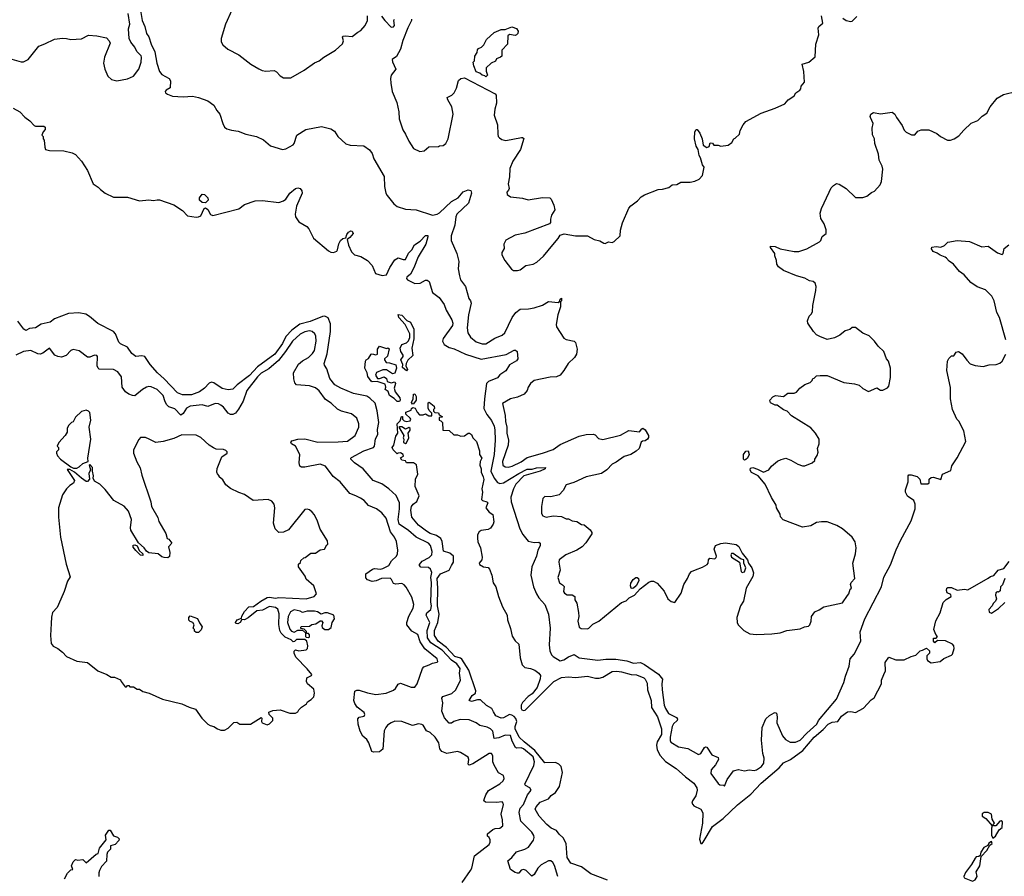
# Model space of a CAD drawing. Extents: x 2087054 to 2277909, y 548907 to 753496.
# Tile 277 of 444: x 2189112 to 2197443, y 650197 to 657443. Entities that reach past the tile are written whole.
import ezdxf

# ---------------------------------------------------------------- set-up
doc = ezdxf.new("R2010")
doc.units = 0

msp = doc.modelspace()

# ---------------------------------------------------------------- linework, layer by layer
at = {"layer": '0CON20XD'}
for points in [[(2190120, 657605), (2190146.8, 657435), (2190169.2, 657385), (2190185.4, 657325.4), (2190205, 657298), (2190223.4, 657235), (2190255, 657170.8), (2190273.2, 657075), (2190294.7, 657004.7), (2190315, 656979.4), (2190376.7, 656945), (2190386.7, 656925), (2190383.6, 656866.4), (2190352.3, 656847.7), (2190343.3, 656835), (2190346.7, 656825), (2190362.3, 656812.3), (2190405, 656796.7), (2190495, 656790.8), (2190575, 656797.5), (2190625, 656786), (2190705, 656756.2), (2190755, 656718.8), (2190779.2, 656675), (2190804.4, 656644.4), (2190829.2, 656565), (2190844.4, 656534.4), (2190865, 656520), (2190905, 656507.5), (2190961.2, 656501.2), (2191025, 656474.2), (2191115.5, 656455.5), (2191175, 656425.6), (2191235, 656375.7), (2191335, 656346), (2191365, 656352), (2191425, 656383.8), (2191434.3, 656395.7), (2191456.2, 656465), (2191532.5, 656515), (2191665, 656538.8), (2191745, 656520.8), (2191775, 656500.8), (2191804.7, 656454.7), (2191872, 656392), (2191907.4, 656382.6), (2192024.7, 656374.7), (2192071.9, 656341.9), (2192095, 656312), (2192108.6, 656265), (2192196.9, 656116.9), (2192199.4, 656030.6), (2192210.6, 655975), (2192220.6, 655955), (2192277.1, 655885), (2192305, 655861.9), (2192375, 655841.2), (2192465, 655833.6), (2192605, 655790.5), (2192645, 655799.1), (2192665, 655810), (2192764.6, 655905), (2192822.7, 655937.3), (2192865, 655987.1), (2192905, 656002.5), (2192929.4, 655999.4), (2192935.3, 655975), (2192908.5, 655891.5), (2192811.8, 655798.2), (2192803.3, 655775), (2192794.8, 655705.2), (2192763.3, 655615), (2192763.8, 655573.8), (2192811.4, 655465), (2192826.6, 655396.6), (2192821.9, 655335), (2192831.9, 655275), (2192841.8, 655241.8), (2192883.3, 655185), (2192910.8, 655085), (2192925.5, 655065.5), (2192931.4, 655045), (2192908.1, 654945), (2192898.9, 654835), (2192903.1, 654795), (2192925, 654758.6), (2192975, 654717.8), (2193025, 654700.4), (2193055, 654702.1), (2193131.7, 654748.3), (2193195, 654773.3), (2193217.3, 654795), (2193279.4, 654925), (2193310, 654965), (2193345, 654994), (2193415.8, 654995.8), (2193464.2, 655004.2), (2193535, 655027.5), (2193585, 655057.8), (2193668, 655052), (2193680, 655060), (2193685, 655080), (2193695, 655087.5), (2193696, 655065), (2193687.5, 655055), (2193688.5, 655015), (2193663.9, 654945), (2193650.4, 654865), (2193655, 654844), (2193715, 654750), (2193735, 654738.1), (2193802.3, 654722.3), (2193815, 654713.3), (2193830, 654655), (2193824.2, 654615), (2193806.2, 654585), (2193751.2, 654535), (2193716.2, 654475), (2193684.3, 654435.7), (2193655, 654420.8), (2193601.1, 654418.9), (2193465, 654390.8), (2193432.5, 654365), (2193414.2, 654335), (2193406, 654305), (2193380, 654275), (2193325, 654248.6), (2193264.6, 654235.4), (2193197.5, 654195), (2193219.6, 654095), (2193221.3, 654045), (2193233.8, 653995), (2193234.7, 653945), (2193247.5, 653885), (2193243.6, 653845), (2193197.9, 653705), (2193201.1, 653675), (2193219.6, 653659.6), (2193245, 653657.9), (2193278, 653665), (2193355, 653702.8), (2193405, 653740), (2193535, 653775.4), (2193625, 653807.5), (2193685, 653850.6), (2193845, 653920), (2193905.4, 653934.6), (2193965, 653937.1), (2193980, 653930), (2194008.9, 653898.9), (2194047, 653893), (2194195, 653928.8), (2194265, 653968.8), (2194355, 653956.2), (2194375, 653982.5), (2194385, 653986.7), (2194405, 653973.3), (2194431.2, 653925), (2194432, 653908), (2194423.8, 653895), (2194405, 653881.2), (2194382, 653878), (2194370.5, 653869.5), (2194353.6, 653816.4), (2194327.3, 653792.7), (2194283.9, 653766.1), (2194225, 653746.7), (2194159.4, 653700.6), (2194125, 653683.3), (2194078.8, 653635), (2194033.3, 653605), (2193905, 653576.9), (2193801.7, 653528.3), (2193735, 653506.9), (2193710.3, 653459.7), (2193675, 653423.3), (2193605, 653407.5), (2193555, 653410), (2193538.3, 653391.7), (2193527.5, 653325), (2193527.5, 653265), (2193537, 653247), (2193565, 653233.8), (2193625, 653246.2), (2193695, 653241.2), (2193735, 653220), (2193755, 653220), (2193785, 653203.8), (2193825, 653197.5), (2193865, 653173.8), (2193888.8, 653168.8), (2193938.3, 653128.3), (2193954, 653105), (2193954, 653095), (2193902.6, 653017.4), (2193870, 652985), (2193825, 652954.2), (2193732.6, 652917.4), (2193676.2, 652875), (2193673.8, 652855), (2193684.4, 652785), (2193666.2, 652725), (2193679.3, 652679.3), (2193705, 652663.3), (2193718.3, 652648.3), (2193713.3, 652605), (2193720.5, 652590.5), (2193745, 652576.7), (2193785, 652577.5), (2193810, 652565), (2193810, 652535), (2193827, 652507), (2193839.5, 652429.5), (2193842, 652395), (2193833.3, 652355), (2193846.2, 652305), (2193863.2, 652293.2), (2193915, 652290.5), (2193926.9, 652295), (2193961.5, 652328.5), (2194011.1, 652355), (2194205, 652513.8), (2194242.7, 652527.3), (2194268.9, 652551.1), (2194315, 652575.6), (2194361.5, 652628.5), (2194435, 652684.4), (2194455, 652692), (2194475, 652693.3), (2194505.9, 652675.9), (2194565, 652607.5), (2194596.7, 652545), (2194625, 652520), (2194655, 652513.3), (2194707.6, 652592.4), (2194730, 652665), (2194761.9, 652715), (2194778.8, 652755), (2194795, 652773.8), (2194830.6, 652789.4), (2194889.5, 652810.5), (2194927.5, 652835), (2194936.7, 652845), (2194941.2, 652875), (2194951.7, 652888.3), (2194993.6, 652883.6), (2195005, 652892.5), (2195007.5, 652905), (2194987.5, 652965), (2195000, 652995), (2195045, 653012.5), (2195085, 653016.7), (2195175, 653002.5), (2195196.4, 652986.4), (2195225, 652930), (2195270, 652875), (2195277.5, 652845), (2195306.1, 652806.1), (2195320, 652765), (2195315.9, 652734.1), (2195260, 652635), (2195237.5, 652525), (2195210, 652485), (2195180, 652385), (2195182.5, 652345), (2195190, 652325), (2195240, 652275), (2195288.3, 652248.3), (2195345, 652242.5), (2195475, 652246.7), (2195545, 652257.5), (2195603.6, 652276.4), (2195715, 652290), (2195753, 652307), (2195787, 652313), (2195797, 652323), (2195807.5, 652355), (2195812.5, 652395), (2195840, 652435), (2195875, 652450), (2195915, 652477.5), (2196075, 652510), (2196117.5, 652572.5), (2196127.5, 652585), (2196140, 652625), (2196150, 652635), (2196142.5, 652665), (2196148.3, 652681.7), (2196177.5, 652715), (2196161.2, 652845), (2196184, 652925), (2196190, 652975), (2196180, 653025), (2196155.8, 653065.8), (2196075, 653136.7), (2196025, 653163.3), (2195944, 653194), (2195895, 653196.2), (2195855, 653190), (2195805, 653162.5), (2195735, 653151.2), (2195571.7, 653211.7), (2195548.3, 653238.3), (2195545, 653260), (2195516.7, 653315), (2195512.5, 653335), (2195471.7, 653401.7), (2195420, 653515), (2195360, 653585), (2195304, 653614), (2195292, 653632), (2195295, 653650), (2195315, 653654), (2195355, 653642), (2195405, 653616.7), (2195450, 653635), (2195473.6, 653666.4), (2195525, 653707.5), (2195555, 653722.5), (2195595, 653732.5)], [(2190906.7, 657525), (2190852, 657405), (2190816.7, 657285), (2190816.7, 657255), (2190829.3, 657229.3), (2190873.9, 657193.9), (2190966.1, 657146.1), (2191066.4, 657066.4), (2191135, 657027.5), (2191163.6, 657013.6), (2191195, 657007.5), (2191265, 657012.5), (2191285, 657002.5), (2191315, 656967.5), (2191345, 656950), (2191405, 656952.5), (2191520, 657015), (2191605, 657077.5), (2191646.1, 657093.9), (2191685, 657126.7), (2191782.5, 657185), (2191841.7, 657238.3), (2191850.8, 657265), (2191842.5, 657295), (2191846, 657304), (2191865, 657307.8), (2191925, 657301.2), (2191971.7, 657338.3), (2191999.3, 657350.7), (2192035.8, 657394.2), (2192054, 657435), (2192056, 657475)], [(2189045, 657110), (2189125, 657086.7), (2189145, 657086.7), (2189182.5, 657105), (2189275, 657220), (2189325, 657237.5), (2189405, 657277.5), (2189475, 657287.5), (2189507, 657283), (2189545, 657276.7), (2189635, 657282.5), (2189695, 657312.5), (2189765, 657307.5), (2189845, 657288.8), (2189870, 657265), (2189876.2, 657245), (2189829.2, 657125), (2189821.4, 657075), (2189831.9, 657025), (2189857.1, 656965), (2189887.6, 656937.6), (2189935, 656925.6), (2190025, 656942.3), (2190075, 656966.2), (2190120.7, 657025), (2190139.6, 657085), (2190143.2, 657125), (2190138.3, 657138.3), (2190103, 657173), (2190085, 657210.5), (2190052.1, 657252.1), (2190037.8, 657285), (2190033.1, 657365), (2190044.2, 657405), (2190028.5, 657495)], [(2192174.2, 657474.2), (2192200, 657435), (2192255, 657380), (2192275, 657382.5), (2192282.5, 657395), (2192277.5, 657435), (2192283.6, 657446.4)], [(2192427, 657447), (2192427.5, 657435), (2192396.1, 657373.9), (2192354.2, 657265.8), (2192335, 657192.5), (2192298.8, 657131.2), (2192263.8, 657105), (2192265, 657087.5), (2192294, 657025), (2192254, 656975), (2192248.8, 656945), (2192251.2, 656905), (2192263.8, 656835), (2192302.3, 656742.3), (2192318.8, 656665), (2192323.9, 656603.9), (2192352.3, 656512.3), (2192376.7, 656475), (2192403.3, 656415), (2192445, 656352.5), (2192498.3, 656328.3), (2192535, 656332.5), (2192573, 656367), (2192655, 656370), (2192663, 656377), (2192695, 656380), (2192717.5, 656395), (2192736.7, 656435), (2192780, 656645), (2192768.8, 656705), (2192734.3, 656765), (2192730, 656785), (2192767.5, 656805), (2192787.5, 656825), (2192807.5, 656865), (2192825, 656930), (2192843, 656947), (2192875, 656950), (2193135.8, 656815.8), (2193143.3, 656805), (2193146.4, 656736.4), (2193132.5, 656685), (2193127.5, 656635), (2193154.2, 656555), (2193156.2, 656475), (2193161.2, 656455), (2193172.3, 656442.3), (2193190.5, 656430.5), (2193225, 656421.2), (2193356.4, 656446.4), (2193366.7, 656446.7), (2193377, 656437), (2193348.8, 656345), (2193283, 656247), (2193260, 656185), (2193255.6, 656115), (2193244.3, 656055), (2193252, 656015), (2193248.3, 656001.7), (2193232.5, 655985), (2193237.5, 655965), (2193265, 655943.8), (2193365, 655932), (2193415, 655918.8), (2193535, 655940), (2193597, 655937), (2193610, 655925), (2193632.5, 655875), (2193640, 655835), (2193611.2, 655788.8), (2193602, 655755), (2193603.3, 655726.7), (2193593.6, 655716.4), (2193385, 655638), (2193305, 655620), (2193225, 655577.5), (2193207.5, 655545), (2193211.7, 655508.3), (2193192.5, 655475), (2193192.5, 655455), (2193217.5, 655405), (2193273.6, 655333.6), (2193290.7, 655320.7), (2193325, 655321.2), (2193345, 655327.5), (2193395, 655363.3), (2193455, 655376.2), (2193487.3, 655392.7), (2193545, 655442), (2193621.5, 655538.5), (2193668.3, 655591.7), (2193685, 655620), (2193717.7, 655632.3), (2193814.2, 655615.8), (2193915, 655616), (2193972.8, 655582.8), (2194021.5, 655571.5), (2194055, 655553.8), (2194065, 655551.2), (2194095, 655563.3), (2194125, 655557.5), (2194143, 655567), (2194192.5, 655615), (2194196.4, 655663.6), (2194211.2, 655725), (2194265, 655847.5), (2194282.3, 655867.7), (2194339.3, 655910.7), (2194370, 655945), (2194398.3, 655961.7), (2194515, 656007.5), (2194551.7, 656008.3), (2194605, 656022.5), (2194633, 656047), (2194671.7, 656048.3), (2194705, 656070), (2194785, 656070), (2194825, 656077.5), (2194860, 656095), (2194890, 656125), (2194902.5, 656195), (2194890, 656215), (2194873.6, 656273.6), (2194860, 656295), (2194851.2, 656345), (2194834.3, 656374.3), (2194822.5, 656435), (2194824.3, 656495), (2194835, 656513.8), (2194845, 656513.8), (2194866.4, 656483.6), (2194886.2, 656435), (2194895, 656382.5), (2194925, 656362.5), (2194945, 656370), (2194955, 656400), (2194975, 656397.5), (2194985, 656382.5), (2195021.7, 656381.7), (2195045, 656372.5), (2195107, 656383), (2195136.4, 656403.6), (2195153.6, 656436.4), (2195165, 656440), (2195202.5, 656475), (2195207.5, 656505), (2195232.5, 656555), (2195255, 656582.5), (2195386.4, 656653.6), (2195505, 656693.3), (2195585, 656732.5), (2195613.6, 656766.4), (2195646.4, 656783.6), (2195665, 656800), (2195680, 656825), (2195713, 656847), (2195721.7, 656858.3), (2195725, 656880), (2195752.5, 656915), (2195746.1, 657006.1), (2195733, 657067), (2195790, 657085), (2195841.7, 657128.3), (2195847.5, 657235), (2195873.3, 657315), (2195868.3, 657371.7), (2195873.6, 657386.4), (2195906.2, 657415), (2195896.9, 657475)], [(2196075.9, 657455.9), (2196105, 657437.5), (2196145, 657427.5), (2196155, 657430), (2196195, 657470)], [(2193055, 656960), (2193048.3, 656968.3), (2193025, 656972.5), (2193005, 656990), (2192975, 657002.5), (2192953, 657053), (2192950, 657085), (2192960, 657095), (2192962.5, 657135), (2192982.5, 657165), (2192985, 657187.5), (2192995, 657198.8), (2193020, 657210), (2193038.8, 657231.2), (2193061.2, 657275), (2193127.5, 657335), (2193185, 657360), (2193219.3, 657360.7), (2193275, 657382.5), (2193315, 657367.5), (2193330, 657345), (2193326, 657325), (2193316.7, 657315), (2193305, 657310), (2193255, 657317.5), (2193243, 657307), (2193240, 657235), (2193190, 657185), (2193190, 657135), (2193180, 657125), (2193147, 657113), (2193136.4, 657093.6), (2193100, 657075), (2193060, 657035), (2193058.3, 657008.3), (2193070, 656975), (2193055, 656960)], [(2195595, 653732.5), (2195637, 653717), (2195695, 653682.5), (2195735, 653670), (2195755, 653670), (2195817, 653693), (2195840, 653715), (2195840, 653725), (2195860, 653755), (2195867.5, 653785), (2195862.5, 653815), (2195877.5, 653855), (2195877.5, 653895), (2195846.1, 653946.1), (2195805, 653990), (2195641.7, 654091.7), (2195605, 654132.5), (2195573.9, 654143.9), (2195521.7, 654181.7), (2195505, 654182.5), (2195465, 654202.5), (2195460, 654225), (2195485, 654252.5), (2195507, 654263), (2195575, 654256.7), (2195610, 654285), (2195665.9, 654284.1), (2195685, 654293.3), (2195714.1, 654325.9), (2195755, 654357.5), (2195800, 654375), (2195818.3, 654391.7), (2195821.7, 654408.3), (2195835, 654410), (2195855, 654430), (2195885, 654432.5), (2195943, 654433), (2196085, 654373.3), (2196175, 654363.3), (2196215, 654350), (2196245, 654323.3), (2196295, 654297.5), (2196365, 654330), (2196395, 654310), (2196415, 654310), (2196455, 654327.5), (2196467, 654343), (2196480, 654415), (2196478.8, 654495), (2196463.3, 654555), (2196447.5, 654575), (2196422.5, 654635), (2196375, 654680), (2196345, 654722.5), (2196298.3, 654768.3), (2196245, 654790), (2196185, 654840), (2196155, 654840), (2196137, 654823), (2196095, 654810), (2196050, 654775), (2196005, 654752.5), (2195945, 654737.5), (2195881.7, 654761.7), (2195855, 654777.5), (2195827.5, 654805), (2195780, 654875), (2195777.5, 654895), (2195792.5, 654935), (2195812.5, 654955), (2195820, 654975), (2195824, 655025), (2195848.8, 655151.2), (2195851.2, 655185), (2195843.6, 655213.6), (2195825, 655227.5), (2195795, 655233.3), (2195755, 655256.2), (2195685, 655276.2), (2195575, 655322), (2195533.2, 655353.2), (2195518, 655375), (2195516.2, 655405), (2195500, 655445), (2195500, 655465), (2195463.3, 655515), (2195464, 655526), (2195504.3, 655525.7), (2195545, 655506), (2195665, 655481.4), (2195705, 655481.9), (2195773.3, 655505), (2195878.8, 655565), (2195889.2, 655575), (2195901.9, 655608.1), (2195936.2, 655635), (2195936.7, 655665), (2195918.8, 655715), (2195891.2, 655761.2), (2195886.2, 655805), (2195896.2, 655845), (2195960, 655985), (2195979.3, 656020.7), (2195998.3, 656041.7), (2196023.9, 656056.1), (2196045, 656052.5), (2196105.4, 656015.4), (2196185, 655940), (2196245, 655940), (2196279.7, 655950.3), (2196319.3, 655980.7), (2196345, 655992), (2196393.4, 656046.6), (2196404.3, 656075), (2196415, 656180), (2196409.2, 656205), (2196384.2, 656254.2), (2196377.1, 656305), (2196347.1, 656395), (2196345.7, 656435), (2196328.8, 656468.8), (2196324.2, 656525), (2196334, 656565), (2196311.4, 656615), (2196307.5, 656625), (2196314.2, 656645), (2196335, 656657.5), (2196395, 656647.5), (2196495, 656660), (2196516.7, 656645), (2196530, 656615), (2196578.3, 656548.3), (2196595, 656507.5), (2196611.7, 656491.7), (2196658.3, 656468.3), (2196685, 656470), (2196710.7, 656499.3), (2196738.3, 656511.7), (2196805, 656512.5), (2196870.7, 656480.7), (2196903.9, 656453.9), (2196963, 656423), (2196986.4, 656423.6), (2197020, 656435), (2197059.5, 656460.5), (2197100.5, 656509.5), (2197161.7, 656568.3), (2197218.3, 656591.7), (2197255, 656627.5), (2197295, 656652.5), (2197322.7, 656707.3), (2197381.2, 656778.8), (2197435, 656811.2), (2197551.7, 656838.3)], [(2189057.5, 656695), (2189112.5, 656665), (2189155, 656617.5), (2189197.7, 656587.7), (2189235, 656547.5), (2189245, 656542.5), (2189315, 656542.5), (2189326.7, 656535), (2189327, 656513), (2189310, 656495), (2189300, 656465), (2189310, 656455), (2189310, 656435), (2189320, 656425), (2189323.3, 656365), (2189330, 656345), (2189365, 656337.5), (2189485, 656334.4), (2189555, 656317.5), (2189585, 656302.5), (2189635, 656245.6), (2189685, 656166.9), (2189733.6, 656055), (2189777, 656027), (2189796.4, 656006.4), (2189834.4, 655975), (2189905, 655942.5), (2190025, 655942.5), (2190125, 655911.6), (2190205, 655920), (2190245, 655912.8), (2190275, 655920), (2190295, 655917.8), (2190416.7, 655876.7), (2190489.3, 655829.3), (2190532, 655785), (2190605, 655772.9), (2190625.7, 655774.3), (2190645, 655783.8), (2190671.2, 655845), (2190685, 655851.2), (2190705, 655838), (2190726.2, 655796.2), (2190745, 655786.7), (2190965, 655844.3), (2191015, 655878.8), (2191105, 655911.4), (2191165, 655914.4), (2191305, 655897.5), (2191345, 655910)], [(2191345, 655910), (2191364.6, 655925.4), (2191397.5, 655975), (2191445.7, 656014.3), (2191465, 656022), (2191485.8, 656015.8), (2191500, 655995), (2191502, 655975), (2191454.3, 655865), (2191443.2, 655796.8), (2191445.8, 655775), (2191473, 655733), (2191540, 655695), (2191558.6, 655675), (2191597.8, 655595), (2191725, 655486.8), (2191745, 655475.4), (2191767, 655473), (2191794, 655485), (2191801.1, 655495), (2191812.3, 655547.7), (2191825, 655575.7), (2191845, 655592.9), (2191872.5, 655597.5), (2191880.8, 655625), (2191895, 655646), (2191915, 655656.2), (2191923.6, 655653.6), (2191933.3, 655635), (2191905, 655601.2), (2191882.5, 655585), (2191893.6, 655535), (2191918.7, 655478.7), (2191945, 655454.6), (2191998.5, 655438.5), (2192055.3, 655405.3), (2192094.5, 655365), (2192123.1, 655295), (2192179.6, 655280.4), (2192215, 655285.6), (2192242.6, 655347.4), (2192285, 655411.2), (2192315, 655428.8), (2192355, 655414), (2192375, 655414.3), (2192401.8, 655468.2), (2192429.4, 655495), (2192452.7, 655537.3), (2192501.3, 655568.7), (2192545, 655617.8), (2192565, 655618.8), (2192566.4, 655605), (2192548.9, 655545), (2192482.1, 655437.9), (2192447.4, 655342.6), (2192418.3, 655291.7), (2192388.2, 655265), (2192384.6, 655255), (2192392.8, 655242.8), (2192455, 655211.8), (2192501.2, 655215), (2192545, 655238.9), (2192558.3, 655238.3), (2192575, 655227.5), (2192605.4, 655135), (2192662.2, 655092.2), (2192703.8, 655035), (2192719, 654985), (2192769.4, 654905), (2192778, 654875), (2192774.8, 654855.2), (2192695.4, 654745), (2192688.9, 654725), (2192704.5, 654695), (2192745, 654670.3), (2192788.3, 654658.3), (2192884.8, 654614.8), (2193015, 654572.3), (2193228.5, 654611.5), (2193295, 654647.5), (2193307.5, 654647.5), (2193320, 654635), (2193326.2, 654575), (2193315, 654556.7), (2193255, 654524.2), (2193225, 654472.9), (2193175, 654437.5), (2193155, 654414.2), (2193078, 654382), (2193062.1, 654365), (2193044.1, 654235.9), (2193040.2, 654155), (2193064.1, 654104.1), (2193102.9, 654052.9), (2193125.2, 654005), (2193132.4, 653972.4), (2193135.2, 653885), (2193127.5, 653765), (2193099.6, 653625), (2193125.2, 653565), (2193155, 653528.4), (2193175, 653518.4), (2193205, 653524.7), (2193333.8, 653605), (2193405, 653639.5), (2193449.1, 653640.9), (2193485, 653651.8), (2193560, 653655), (2193558, 653645), (2193515, 653623.2), (2193376.4, 653583.6), (2193310.7, 653515), (2193289, 653475), (2193268.8, 653405), (2193271.3, 653365), (2193344.6, 653135), (2193368.2, 653088.2), (2193415, 653032.7), (2193465, 653019.5), (2193505, 653022.5), (2193516, 653015), (2193515, 652992.5), (2193495.6, 652955), (2193485, 652906.2), (2193444.5, 652815), (2193435.5, 652745), (2193460.4, 652645), (2193485, 652587.5), (2193503.4, 652553.4), (2193555.3, 652495), (2193587.5, 652415), (2193600.8, 652295), (2193591.2, 652155), (2193596.7, 652105), (2193610.5, 652070.5), (2193626.2, 652055), (2193685, 652020.6), (2193715, 652026.8), (2193755, 652052.5), (2193803.8, 652073.8), (2193845, 652044.3), (2194004.1, 652024.1), (2194072.5, 652032.5), (2194155, 652033.2), (2194248.6, 652018.6), (2194305, 651999.4), (2194365, 652005.4), (2194399.2, 651989.2), (2194517.6, 651907.6), (2194551.8, 651865), (2194546.2, 651825), (2194548.8, 651775), (2194565.9, 651645), (2194575.3, 651615), (2194602.9, 651575), (2194668.7, 651538.7), (2194678.9, 651525), (2194676, 651514), (2194645, 651486.4), (2194633.3, 651465), (2194616.2, 651375), (2194614.5, 651345), (2194621.1, 651331.1), (2194685, 651292.7), (2194765, 651276.5), (2194855, 651228), (2194875, 651236.2), (2194905, 651286.2), (2194915, 651293.3), (2194925, 651290), (2194968.8, 651225), (2195020.5, 651200.5), (2195023.8, 651185), (2195014.4, 651165.6), (2195000.3, 651139.7), (2194963, 651097), (2194960, 651065), (2195020.5, 650980.5), (2195035, 650970), (2195067.5, 650967.5), (2195075, 650960), (2195097.5, 651015), (2195150.3, 651089.7), (2195195, 651100), (2195245, 651088.8), (2195285, 651096.2), (2195325, 651091.4), (2195345, 651097.1), (2195388, 651125), (2195408, 651155), (2195411.9, 651195), (2195400.5, 651235), (2195387.5, 651347.5), (2195392.9, 651455), (2195425, 651529.4), (2195455, 651556.5), (2195495, 651578.6), (2195505, 651582), (2195515.5, 651575.5), (2195521.2, 651545), (2195518.5, 651495), (2195566.9, 651385), (2195592.5, 651355), (2195630.9, 651330.9), (2195675, 651330.4), (2195715, 651348.2), (2195771.3, 651408.7), (2195855.7, 651484.3), (2195870.7, 651515), (2196022.2, 651695), (2196086.1, 651835), (2196098.9, 651891.1), (2196129.5, 651975), (2196140, 652035), (2196171.1, 652075), (2196227.9, 652185), (2196222.3, 652265), (2196262.3, 652375), (2196404.7, 652645.3), (2196423.5, 652726.5), (2196479.4, 652830.6), (2196529.1, 652959.1), (2196565, 653038), (2196655.8, 653204.2), (2196689.6, 653305), (2196689.3, 653345), (2196677.5, 653375), (2196625, 653411.9), (2196606.9, 653445), (2196605.7, 653465), (2196630.8, 653535), (2196630, 653585), (2196635, 653592.5), (2196655, 653593.3), (2196705, 653578), (2196726.9, 653556.9), (2196737.6, 653517.6), (2196794.5, 653515.5), (2196806, 653525), (2196806.9, 653555), (2196825, 653571.5), (2196845, 653572.7), (2196905.6, 653554.4), (2196920.8, 653599.2), (2196991.7, 653628.3), (2197000.2, 653669.8), (2197044.6, 653735.4), (2197116.2, 653875), (2197100.8, 653965), (2197056.8, 654046.8), (2197042, 654065), (2197005.9, 654145.9), (2196986.7, 654235), (2196987, 654333), (2196957.5, 654475), (2196962.5, 654555), (2196973, 654577), (2196995, 654600), (2197015, 654600), (2197035, 654630), (2197055, 654637.5), (2197085, 654617.5), (2197125, 654562.5), (2197155, 654532.5), (2197195, 654516.7), (2197265, 654508.8), (2197315, 654523.3), (2197375, 654526.7), (2197405, 654536.7), (2197426.1, 654553.9), (2197456.7, 654615)], [(2190685, 655894), (2190655, 655895.8), (2190634.4, 655915), (2190632.2, 655935), (2190655, 655965.8), (2190675, 655964.3), (2190704.4, 655935), (2190706.7, 655915), (2190685, 655894)], [(2197457.1, 654735), (2197402, 654925), (2197378.8, 654965), (2197358, 655065), (2197336.2, 655105), (2197285, 655156.7), (2197213, 655183), (2197160.7, 655220.7), (2197102.5, 655285), (2197064.3, 655314.3), (2197013.9, 655373.9), (2196975, 655400), (2196952.5, 655425), (2196942.5, 655435), (2196899.7, 655449.7), (2196875, 655467.5), (2196840.9, 655480.9), (2196828, 655505), (2196830.8, 655519.2), (2196865, 655525.7), (2196905, 655518.8), (2196936.1, 655533.9), (2196965, 655560), (2197044, 655576), (2197147, 655567), (2197251.7, 655521.7), (2197305, 655526.7), (2197385, 655470), (2197425, 655457.5), (2197432.5, 655465), (2197441.7, 655508.3), (2197481.2, 655538.8)], [(2193666.4, 650196.4), (2193637.8, 650287.8), (2193624.1, 650314.1), (2193605, 650328.9), (2193585, 650328.2), (2193523.6, 650295), (2193495.4, 650265), (2193465, 650212.9), (2193445, 650196.9), (2193395.8, 650245), (2193376.7, 650255), (2193355, 650248.1), (2193335.5, 650224.5), (2193325, 650221.9), (2193305, 650228.1), (2193264.2, 650255), (2193241.1, 650328.9), (2193274.7, 650355.3), (2193315.6, 650405), (2193385, 650425.3), (2193416.8, 650443.2), (2193458.5, 650501.5), (2193465.2, 650525), (2193461.7, 650541.7), (2193445, 650569.5), (2193353, 650663), (2193336.9, 650735), (2193345.7, 650774.3), (2193373.6, 650805), (2193407.3, 650885), (2193440.6, 650925), (2193429.4, 650945), (2193390.8, 650965), (2193387.1, 650975), (2193463.3, 651135), (2193467.5, 651165), (2193455, 651207.1), (2193375, 651276.3), (2193355, 651283.6), (2193315, 651280.6), (2193307, 651287), (2193278.7, 651338.7), (2193265, 651387.3), (2193218.1, 651391.9), (2193165, 651368.4), (2193125, 651362.5), (2193114.5, 651425), (2193095, 651444.5), (2193067.8, 651457.8), (2193005, 651472.2), (2192975, 651494.4), (2192915, 651521.4), (2192838.1, 651521.9), (2192785, 651505.6), (2192765, 651492.2), (2192745, 651491.5), (2192705, 651538.5), (2192683.2, 651595), (2192690.9, 651665), (2192683.9, 651705), (2192692.7, 651717.3), (2192767.1, 651742.9), (2192803.3, 651775), (2192842.5, 651855), (2192833.3, 651915), (2192838.6, 651955), (2192809.5, 651995), (2192766.1, 652026.1), (2192685, 652110.5), (2192590.9, 652170.9), (2192562.2, 652215), (2192559.9, 652275), (2192580.8, 652345), (2192550, 652405), (2192557.2, 652425), (2192590.4, 652455), (2192596.7, 652483.3), (2192591, 652515), (2192596.8, 652683.2), (2192590.7, 652725), (2192598, 652768), (2192588.5, 652795), (2192569.9, 652809.9), (2192505, 652812.1), (2192493.5, 652825), (2192493.6, 652835), (2192517.6, 652862.4), (2192576.3, 652893.7), (2192600, 652915), (2192601.2, 652945), (2192588.5, 652995), (2192570.8, 653015), (2192465.2, 653065.2), (2192400.9, 653120.9), (2192322.8, 653175), (2192313.4, 653215), (2192325.3, 653305.3), (2192325.3, 653355.3), (2192298, 653418), (2192234.3, 653474.3), (2192175, 653516.7), (2192103.8, 653545), (2192018.1, 653645), (2191944.3, 653695), (2191913.8, 653725), (2191912.5, 653735), (2191920, 653740), (2192023.3, 653795), (2192106.4, 653823.6), (2192114.2, 653835.8), (2192121.9, 653898.1), (2192142.5, 653935), (2192140, 653975), (2192151.4, 654035), (2192136.5, 654135), (2192118.3, 654198.3), (2192075, 654242.5), (2192049.1, 654259.1), (2191935, 654280.4), (2191828, 654325), (2191778.1, 654355), (2191737.3, 654407.3), (2191710.8, 654490.8), (2191690.6, 654520.6), (2191689.1, 654535), (2191713.9, 654616.1), (2191742.5, 654805), (2191740.9, 654870.9), (2191720.6, 654920.6), (2191695, 654934.6), (2191672.9, 654932.9), (2191570, 654890), (2191482.4, 654867.6), (2191413.3, 654816.7), (2191363.6, 654763.6), (2191334.1, 654705), (2191269.2, 654615), (2191123, 654507), (2191055, 654432.7), (2190951.4, 654355), (2190915, 654318.2), (2190875, 654312.9), (2190825, 654324), (2190755, 654371.8), (2190735, 654377.5), (2190715, 654367.5), (2190674.6, 654325), (2190632.5, 654295), (2190565, 654270.6), (2190489, 654269), (2190446.2, 654286.2), (2190334.7, 654405), (2190277.3, 654455), (2190215, 654526.7), (2190171.2, 654595), (2190145, 654600.8), (2190095, 654592.5), (2190060.4, 654620.4), (2190025, 654674), (2189965, 654701.9), (2189950.6, 654715), (2189922.2, 654785), (2189904.7, 654804.7), (2189773.8, 654873.8), (2189702.6, 654932.6), (2189671.2, 654951.2), (2189612.8, 654962.8), (2189523.4, 654956.6), (2189405, 654911.9), (2189370, 654885), (2189292.9, 654867.1), (2189245, 654837.1), (2189195, 654831.2), (2189165, 654812.5), (2189146.7, 654825), (2189095, 654893.3)], [(2192385, 654473.3), (2192350.7, 654500.7), (2192353.3, 654525), (2192337.5, 654565), (2192356.7, 654593.3), (2192357.5, 654605), (2192336.4, 654636.4), (2192330, 654665), (2192345.7, 654694.3), (2192385, 654710.8), (2192402.2, 654727.8), (2192414.2, 654755), (2192414.2, 654785), (2192373.2, 654863.2), (2192318.8, 654925), (2192315, 654950), (2192345, 654943.3), (2192388.3, 654898.3), (2192417.5, 654885), (2192446.2, 654825), (2192447.3, 654742.7), (2192430, 654665), (2192438.3, 654601.7), (2192397, 654563), (2192381.2, 654535), (2192378.8, 654515), (2192392.5, 654485), (2192385, 654473.3)], [(2191806.6, 653873.4), (2191885, 653877.7), (2191950.5, 653925), (2191982.1, 653995), (2191981.2, 654025), (2191963.6, 654073.6), (2191918.6, 654108.6), (2191835, 654130.5), (2191799.5, 654149.5), (2191748.1, 654198.1), (2191700.2, 654230.2), (2191645, 654302.5), (2191615, 654328.5), (2191565, 654345.5), (2191454.2, 654354.2), (2191440.5, 654370.5), (2191431.2, 654405), (2191428.6, 654455), (2191471.7, 654528.3), (2191505, 654558.5), (2191555, 654585.6), (2191590.4, 654619.6), (2191606.2, 654645), (2191620.9, 654725), (2191617.5, 654765), (2191609.1, 654785), (2191585.9, 654805.9), (2191565, 654812), (2191525, 654803.9), (2191485, 654782.1), (2191419.7, 654725), (2191361.6, 654635), (2191300.5, 654559.5), (2191219.4, 654490.6), (2191155, 654452.5), (2191125, 654421.6), (2191033.6, 654305), (2191002.7, 654215), (2190962.7, 654147.3), (2190937.3, 654115), (2190915, 654103.2), (2190894.6, 654104.6), (2190874.6, 654114.6), (2190835.9, 654165.9), (2190815, 654183.3), (2190795, 654193.3), (2190765.5, 654195.5), (2190705, 654170.6), (2190655, 654184.5), (2190555, 654172.9), (2190522.9, 654157.1), (2190495, 654112.5), (2190475, 654098.6), (2190425, 654150), (2190375, 654168.5), (2190355.5, 654185), (2190341.2, 654211.2), (2190326.4, 654265), (2190275, 654315.5), (2190225, 654337.3), (2190205, 654340), (2190185, 654335.5), (2190150, 654315), (2190085, 654262.5), (2190065, 654262.7), (2190035, 654274.8), (2190008.3, 654295), (2189978.8, 654335), (2189972.7, 654422.7), (2189942.5, 654465), (2189905, 654483.6), (2189785, 654488.1), (2189774.4, 654495), (2189768.1, 654515), (2189770, 654595), (2189765, 654602.5), (2189745, 654606.2), (2189705, 654589.2), (2189685, 654589.2), (2189615, 654641.4), (2189565, 654652), (2189545, 654643.8), (2189505, 654602.5), (2189465, 654588.5), (2189435, 654592.7), (2189409.2, 654605), (2189365, 654663.3), (2189308.8, 654621.2), (2189285, 654613.3), (2189265, 654616.4), (2189205, 654644.3), (2189144.5, 654635.5), (2189080, 654605)], [(2192325, 654213.3), (2192305, 654214), (2192279.8, 654239.8), (2192240, 654265), (2192228.3, 654298.3), (2192203.3, 654315), (2192210, 654335), (2192205, 654360), (2192135, 654383.3), (2192095, 654380), (2192085, 654384.4), (2192057.5, 654425), (2192052, 654455), (2192032.5, 654495), (2192036.7, 654555), (2192042.5, 654565), (2192063.3, 654576.7), (2192085, 654612.5), (2192095, 654616.7), (2192125, 654607.5), (2192140, 654615), (2192140, 654655), (2192155, 654680), (2192215, 654662.5), (2192227, 654667), (2192238.3, 654658.3), (2192223.6, 654596.4), (2192197.5, 654575), (2192197.5, 654565), (2192213, 654543), (2192241.7, 654541.7), (2192293, 654523), (2192300, 654495), (2192285, 654452.5), (2192265, 654446.7), (2192215, 654482.5), (2192185, 654482.5), (2192131.2, 654458.8), (2192122.5, 654435), (2192138.3, 654408.3), (2192155, 654407.5), (2192195, 654422.5), (2192216.4, 654406.4), (2192220, 654385), (2192228.3, 654378.3), (2192255, 654372.5), (2192285, 654380), (2192292.5, 654365), (2192280, 654325), (2192290, 654295), (2192327.5, 654245), (2192330, 654225), (2192325, 654213.3)], [(2192435, 654190), (2192427.5, 654205), (2192441.2, 654235), (2192443.3, 654275), (2192455, 654277.5), (2192466.4, 654256.4), (2192466.7, 654223.3), (2192445, 654192.5), (2192435, 654190)], [(2192415, 654072.5), (2192380, 654105), (2192378.3, 654121.7), (2192425, 654140), (2192427.5, 654155), (2192437, 654163), (2192457.7, 654157.7), (2192473.9, 654123.9), (2192495, 654100), (2192525, 654100), (2192545, 654107.5), (2192573, 654093), (2192598.3, 654091.7), (2192600, 654115), (2192577, 654137), (2192567, 654157), (2192568.3, 654201.7), (2192575, 654207.5), (2192620, 654175), (2192622.5, 654155), (2192612.5, 654145), (2192611.7, 654131.7), (2192625, 654120), (2192655, 654117.5), (2192661.7, 654101.7), (2192687, 654087), (2192685, 654080), (2192661.7, 654078.3), (2192660, 654055), (2192675, 654050), (2192690, 654035), (2192691.7, 653971.7), (2192745, 653967.5), (2192785, 653930), (2192815, 653932.5), (2192845, 653920), (2192875, 653922.5), (2192905, 653946.7), (2192916.4, 653946.4), (2192935, 653933.3), (2192946.4, 653906.4), (2192976.7, 653875), (2193001.2, 653795), (2193003.3, 653765), (2193022.5, 653735), (2193008.8, 653705), (2193006, 653675), (2193017.5, 653645), (2193015.8, 653615), (2193034.4, 653575), (2193037.9, 653552.1), (2193022.5, 653475), (2193027.5, 653445), (2193020, 653385), (2193027.5, 653375), (2193064.2, 653364.2), (2193072, 653355), (2193056.7, 653315), (2193085, 653276.7), (2193115, 653257.5), (2193123.1, 653195), (2193118.9, 653175), (2193095, 653140.6), (2193075, 653131.5), (2193017.6, 653122.4), (2192999.1, 653110.9), (2192985.8, 653085), (2192984.1, 653055.9), (2192988.5, 653025), (2193011.2, 652975), (2193024.2, 652895), (2193020.8, 652875), (2193000, 652845), (2193001.2, 652835), (2193035, 652815.7), (2193075, 652808.6), (2193086.9, 652795), (2193105.6, 652745), (2193118.3, 652678.3), (2193140, 652645), (2193161.9, 652565), (2193198, 652475), (2193236.2, 652405), (2193239.2, 652365), (2193265, 652292.5), (2193278.3, 652228.3), (2193305, 652187.5), (2193335, 652160), (2193346.5, 652045), (2193364.6, 651984.6), (2193385, 651964.3), (2193435, 651954.4), (2193469.4, 651939.4), (2193505, 651914.3), (2193518.9, 651895), (2193516.7, 651866.7), (2193489.1, 651795), (2193449, 651741), (2193415, 651716.7), (2193365, 651666.7), (2193354.3, 651644.3), (2193355, 651616.2), (2193361.3, 651605), (2193375, 651598.8), (2193387.5, 651602.5), (2193632.5, 651845), (2193695, 651878.1), (2193755, 651883.3), (2193815, 651879.1), (2193915, 651890.9), (2193983.2, 651873.2), (2194015, 651871.8), (2194045, 651881.5), (2194125, 651928.5), (2194165, 651933.2), (2194205, 651927.1), (2194285, 651904.6), (2194329.8, 651899.8), (2194392.5, 651875), (2194404.1, 651864.1), (2194419.7, 651829.7), (2194424.6, 651774.6), (2194454.7, 651684.7), (2194458.2, 651625), (2194509.4, 651545), (2194543, 651443), (2194542.8, 651395), (2194506.4, 651335), (2194500.2, 651305), (2194505, 651265.5), (2194529.7, 651219.7), (2194575, 651168.2), (2194667.4, 651107.4), (2194745, 651036.9), (2194815, 650985.5), (2194842.3, 650945), (2194843.8, 650925), (2194832.3, 650877.7), (2194803.5, 650835), (2194799.5, 650815), (2194815, 650791.5), (2194874.1, 650764.1), (2194892.5, 650732.5), (2194888.5, 650645), (2194865, 650510), (2194874.1, 650474.1), (2194885, 650474.5), (2194896.2, 650485), (2194973.4, 650616.6), (2195065.2, 650684.8), (2195185, 650802.1), (2195298.2, 650891.8), (2195385.2, 650984.8), (2195536.9, 651113.1), (2195575, 651156), (2195635, 651183.5), (2195738.2, 651261.8), (2195835, 651372.5), (2195910.8, 651439.2), (2195952.9, 651485), (2195985, 651500), (2196032.9, 651507.1), (2196065, 651550), (2196115, 651587.1), (2196145, 651592.2), (2196185, 651583.3), (2196250.2, 651619.8), (2196315, 651688.8), (2196342.5, 651707.5), (2196402.5, 651825), (2196403.3, 651855), (2196422.5, 651902.5), (2196437.5, 651935), (2196435.8, 652005), (2196465, 652050), (2196525, 652029.2), (2196595, 652028), (2196655, 652056.7), (2196695, 652067.5), (2196730, 652105), (2196751.7, 652108.3), (2196785, 652126.7), (2196810, 652105), (2196810, 652085), (2196788.3, 652061.7), (2196787.5, 652035), (2196793.6, 652023.6), (2196825, 652002.5), (2196900, 652015), (2196931.7, 652038.3), (2196995, 652067.5), (2197003.6, 652076.4), (2197018.8, 652125), (2197016, 652145), (2197005, 652160), (2196945, 652190), (2196878.3, 652191.7), (2196855, 652172.5), (2196842.5, 652185), (2196845, 652210), (2196865, 652210), (2196877.5, 652225), (2196863, 652243), (2196846.7, 652285), (2196863.6, 652356.4), (2196900, 652425), (2196926.4, 652513.6), (2196950.7, 652539.3), (2196992.5, 652565), (2196989.3, 652579.3), (2196960, 652595), (2196954, 652615), (2196956.4, 652633.6), (2196965, 652640), (2196995, 652640), (2197045, 652616.2), (2197105, 652626.7), (2197135, 652620), (2197305, 652717.5), (2197325, 652732.5), (2197355, 652740), (2197390, 652785), (2197438.3, 652801.7), (2197485, 652860)], [(2189568.3, 653648.3), (2189595, 653650), (2189615, 653660), (2189645, 653690), (2189690, 653705), (2189687.5, 653735), (2189714.2, 653895.8), (2189700, 653995), (2189712.5, 654055), (2189705, 654120), (2189695, 654132.5), (2189675, 654140), (2189635, 654130), (2189585, 654080), (2189565, 654040), (2189550, 654035), (2189525, 654010), (2189512.5, 653985), (2189512.5, 653955), (2189497.5, 653925), (2189442.5, 653865), (2189430, 653835), (2189440, 653825), (2189440, 653805), (2189423, 653787), (2189423.3, 653775), (2189432.7, 653752.7), (2189456.1, 653726.1), (2189545, 653660), (2189568.3, 653648.3)], [(2194085, 650164.7), (2193945, 650218.9), (2193865, 650275.7), (2193775, 650306.7), (2193744.5, 650355), (2193735.5, 650475), (2193711.4, 650521.4), (2193675, 650552.9), (2193653.5, 650583.5), (2193607.5, 650605), (2193572.5, 650635), (2193505.9, 650705.9), (2193474.2, 650765), (2193483.1, 650785), (2193515, 650823.1), (2193585, 650850.8), (2193610, 650880), (2193644.8, 650905.2), (2193680, 650955), (2193703.4, 651073.4), (2193691.9, 651125), (2193674.9, 651144.9), (2193645, 651159.6), (2193556, 651156), (2193471.6, 651261.6), (2193378.9, 651335), (2193338.4, 651375), (2193304.2, 651445), (2193304.1, 651464.1), (2193317.6, 651505), (2193310.5, 651530.5), (2193295, 651548.1), (2193275, 651561.1), (2193255, 651564.3), (2193205, 651537.5), (2193184.7, 651535.3), (2193140.3, 651555), (2193120.7, 651589.3), (2193106.7, 651615), (2193060.7, 651640.7), (2193009.5, 651689.5), (2192985, 651690), (2192935, 651674.7), (2192914, 651685), (2192941.5, 651725), (2192967.5, 651745), (2192972.4, 651765), (2192911.2, 651941.2), (2192853.9, 652033.9), (2192842.5, 652042.5), (2192793.9, 652055), (2192722.5, 652132.5), (2192653.5, 652185), (2192622.4, 652235), (2192622.2, 652275), (2192650.8, 652345), (2192660.9, 652415), (2192647.3, 652485), (2192651, 652635), (2192644.6, 652715.4), (2192671.8, 652755), (2192744.4, 652785), (2192764.5, 652825), (2192782.9, 652855), (2192781.5, 652905), (2192750, 652930), (2192697.2, 652947.2), (2192687.7, 653027.7), (2192674.8, 653054.8), (2192639.7, 653079.7), (2192585, 653096.5), (2192552.7, 653115), (2192485, 653165.8), (2192430.6, 653235), (2192422.5, 653295), (2192427.5, 653325), (2192440, 653345), (2192471.5, 653368.5), (2192492.9, 653415), (2192459.2, 653495), (2192461.4, 653555), (2192481.2, 653598.8), (2192468.3, 653678.3), (2192445, 653693.3), (2192383.3, 653693.3), (2192375, 653710), (2192345, 653717.5), (2192332.5, 653737.5), (2192359.3, 653750.7), (2192356.7, 653765), (2192335, 653780), (2192313, 653777), (2192305, 653770), (2192272.5, 653805), (2192263.6, 653823.6), (2192276.4, 653843.6), (2192295, 653920), (2192310, 653945), (2192306.2, 654025), (2192330.7, 654049.3), (2192343, 654087), (2192350, 654085), (2192350, 654065), (2192365, 654050), (2192383.6, 654043.6), (2192415, 654050), (2192422.5, 654065), (2192415, 654072.5)], [(2190815, 651433.3), (2190845, 651433.8), (2190875, 651450), (2190925, 651498), (2190950, 651500), (2190975, 651482.5), (2191065, 651483.3), (2191155, 651540), (2191160, 651535), (2191157.5, 651505), (2191163.6, 651493.6), (2191205, 651477.5), (2191225, 651487.5), (2191252.5, 651515), (2191252.5, 651535), (2191222.5, 651565), (2191220, 651585), (2191255, 651600), (2191315, 651603.8), (2191397, 651577), (2191445, 651577.5), (2191465, 651587.5), (2191473.9, 651606.1), (2191495, 651627.5), (2191537.5, 651655), (2191547, 651673), (2191578.3, 651691.7), (2191600, 651715), (2191607.5, 651745), (2191599.5, 651779.5), (2191546.7, 651825), (2191537.5, 651845), (2191542.5, 651875), (2191580, 651895), (2191582.5, 651905), (2191545, 651952.5), (2191449.2, 652049.2), (2191433.8, 652085), (2191435, 652100), (2191445, 652112.5), (2191475, 652103.3), (2191535, 652112.5), (2191546.7, 652125), (2191550, 652145), (2191540, 652185), (2191525, 652200), (2191455, 652200), (2191438.3, 652181.7), (2191425, 652180), (2191408.3, 652198.3), (2191359.3, 652219.3), (2191325, 652253.3), (2191313.8, 652275), (2191303.6, 652326.4), (2191308.3, 652418.3), (2191295, 652457.5), (2191275, 652471.2), (2191225, 652478), (2191165, 652448.8), (2191118.3, 652441.7), (2191045, 652383.3), (2191015, 652367.5), (2190991.7, 652368.3), (2190977.5, 652345), (2190957, 652333), (2190940, 652335), (2190937.5, 652345), (2190952.5, 652365), (2190989.3, 652380.7), (2190992.3, 652397.7), (2191015, 652436.7), (2191050, 652475), (2191090.7, 652479.3), (2191152.5, 652525), (2191205.9, 652554.1), (2191225, 652558), (2191275, 652549.2), (2191305, 652554.2), (2191535, 652544.2), (2191602.5, 652565), (2191622.5, 652585), (2191600, 652655), (2191535, 652710), (2191527, 652737), (2191470, 652815), (2191471.7, 652838.3), (2191488.3, 652851.7), (2191491.7, 652868.3), (2191515, 652890), (2191527, 652893), (2191575, 652930), (2191615, 652930), (2191655, 652957.5), (2191690, 652965), (2191710.7, 652999.3), (2191720, 653005), (2191717.5, 653035), (2191653.9, 653133.9), (2191631.7, 653201.7), (2191606.2, 653255), (2191587.7, 653277.7), (2191565, 653296.7), (2191545, 653303.3), (2191525, 653300), (2191385, 653126.7), (2191345, 653108), (2191305, 653106.2), (2191273.3, 653135), (2191258.8, 653185), (2191269.2, 653315), (2191263.8, 653345), (2191245, 653370), (2191215, 653383.3), (2191086.1, 653376.1), (2191015, 653427.5), (2190965, 653442.5), (2190895, 653477.5), (2190857, 653507), (2190829.3, 653549.3), (2190800, 653575), (2190800, 653585), (2190785, 653600), (2190780, 653615), (2190783.6, 653646.4), (2190822.5, 653745), (2190866.7, 653775), (2190867, 653787), (2190855, 653800), (2190835, 653807.5), (2190775, 653810), (2190750.5, 653820.5), (2190715, 653843.3), (2190645, 653910), (2190605, 653929.2), (2190485, 653931.4), (2190415, 653899.2), (2190325, 653873.5), (2190265, 653865.8), (2190206.2, 653895), (2190175, 653910), (2190135, 653910), (2190118.8, 653891.2), (2190073.3, 653805), (2190073.8, 653776.2), (2190102.3, 653702.3), (2190131.7, 653651.7), (2190145, 653590), (2190220, 653365), (2190227.5, 653325), (2190281.7, 653231.7), (2190288.3, 653198.3), (2190347, 653097), (2190360, 653055), (2190375, 653050), (2190400, 653015), (2190370, 652985), (2190382.5, 652935), (2190378.3, 652901.7), (2190365, 652890), (2190335, 652892.5), (2190315, 652900), (2190284.2, 652924.2), (2190205, 652934), (2190185, 652946), (2190165, 652974.2), (2190118.3, 653018.3), (2190053.3, 653125), (2190050, 653145), (2190056.7, 653215), (2190031.2, 653285), (2189995, 653326.7), (2189907.5, 653375), (2189835, 653470), (2189790, 653515), (2189745, 653540), (2189732.5, 653565), (2189736.7, 653585), (2189726.7, 653625), (2189726.7, 653655), (2189705, 653680), (2189700, 653675), (2189710, 653635), (2189696.2, 653605), (2189702.5, 653555), (2189685, 653537.5), (2189675, 653537.5), (2189634.2, 653564.2), (2189576.7, 653616.7), (2189537, 653637), (2189512.5, 653637.5), (2189576.4, 653543.6), (2189566.4, 653523.6), (2189535, 653503.3), (2189506.7, 653475), (2189473.3, 653425), (2189441.2, 653315), (2189438.8, 653235), (2189456.2, 653065), (2189505.9, 652835.9), (2189539.5, 652730.5), (2189515, 652692.5), (2189488.8, 652605), (2189440, 652495), (2189428.3, 652471.7), (2189390.5, 652429.5), (2189380.5, 652389.5), (2189377.5, 652335), (2189371.2, 652235), (2189378.8, 652165), (2189395, 652143.3), (2189433.6, 652123.6), (2189473, 652093), (2189506.4, 652056.4), (2189595, 652017.5), (2189686.1, 652006.1), (2189774.1, 651934.1), (2189850, 651905), (2189885, 651882.5), (2189915, 651880), (2189965, 651860), (2189970, 651845), (2190005, 651800), (2190015, 651800), (2190025, 651810), (2190035, 651810), (2190045, 651800), (2190075, 651800), (2190105, 651780), (2190125, 651780), (2190155, 651760), (2190207, 651747), (2190320, 651695), (2190485, 651656.2), (2190546.1, 651626.1), (2190600, 651610), (2190652.5, 651535), (2190702.5, 651485), (2190722.3, 651472.3), (2190755, 651463.3), (2190785, 651443.3), (2190815, 651433.3)], [(2192375, 653857.5), (2192385, 653862.5), (2192403.3, 653905), (2192400, 653945), (2192415, 653970), (2192415.9, 653985.9), (2192405, 653992.5), (2192375, 653980), (2192345, 654000), (2192325, 654000), (2192320, 653995), (2192362.5, 653925), (2192357.5, 653905), (2192362.5, 653895), (2192360, 653865), (2192375, 653857.5)], [(2192855, 650142.9), (2192926.5, 650245), (2192936.4, 650265), (2192960.3, 650369.7), (2193085, 650466.7), (2193093.8, 650485), (2193093.8, 650505), (2193084.1, 650524.1), (2193070, 650535), (2193070, 650555), (2193115, 650593.8), (2193135, 650601.2), (2193175, 650603.8), (2193198.8, 650625), (2193198, 650675), (2193187, 650723), (2193206, 650805), (2193203.3, 650815), (2193195, 650826.7), (2193145, 650820), (2193053.9, 650823.9), (2193040, 650835), (2193046, 650854), (2193055.7, 650885), (2193078.8, 650921.2), (2193175, 650979.4), (2193202, 651005), (2193212, 651025), (2193205, 651050), (2193161.7, 651071.7), (2193125.6, 651135.6), (2193115.6, 651165), (2193114.3, 651215), (2193104.4, 651234.4), (2193085, 651235.4), (2192945, 651146.7), (2192915, 651137.5), (2192906, 651145), (2192913.1, 651185), (2192905, 651204.4), (2192842, 651245), (2192815, 651251.9), (2192725, 651235.7), (2192683.6, 651253.6), (2192667.1, 651275), (2192657.1, 651325), (2192626.2, 651375), (2192585, 651413.1), (2192555, 651428), (2192525.6, 651475), (2192515, 651481.2), (2192485, 651485.3), (2192435, 651472.3), (2192345, 651506.1), (2192285, 651507.9), (2192255, 651496.1), (2192225.2, 651474.8), (2192208.5, 651455), (2192196.7, 651426.7), (2192185, 651272.9), (2192155, 651248.9), (2192105.9, 651245.9), (2192092.1, 651252.1), (2192065.5, 651325), (2192048.2, 651355), (2192015, 651383.2), (2191991.3, 651425), (2191975.7, 651485), (2191971.8, 651528.2), (2191985, 651542.3), (2192025, 651551.5), (2192032.1, 651565), (2192025, 651581.4), (2191968.5, 651628.5), (2191948.3, 651658.3), (2191940, 651685), (2191948.5, 651761.5), (2191965, 651771.9), (2191985, 651770.9), (2192055, 651747.8), (2192125, 651733.3), (2192213.2, 651746.8), (2192275, 651770.6), (2192291.4, 651785), (2192315, 651822), (2192335, 651831.1), (2192425, 651796.2), (2192455, 651796.7), (2192475.9, 651824.1), (2192520, 651955), (2192532.3, 651967.7), (2192575, 651986.2), (2192605, 652000), (2192645, 652007.5), (2192650, 652015), (2192643.3, 652035), (2192540.2, 652120.2), (2192499.7, 652179.7), (2192481.7, 652241.7), (2192430.9, 652270.9), (2192387.1, 652325), (2192387.3, 652345), (2192404, 652396), (2192441.9, 652465), (2192446.9, 652495), (2192429.4, 652559.4), (2192382.2, 652642.2), (2192365, 652662), (2192345, 652672.5), (2192295, 652667.3), (2192275, 652672.2), (2192257.6, 652707.6), (2192245, 652718.1), (2192173.9, 652716.1), (2192127.5, 652695), (2192095, 652691.4), (2192053.6, 652703.6), (2192040.3, 652720.3), (2192041.2, 652755), (2192098, 652795), (2192115, 652801.1), (2192163.8, 652796.2), (2192185, 652800), (2192234.7, 652825.3), (2192257.3, 652865), (2192300, 652905), (2192309.4, 652925), (2192311.1, 652955), (2192299.8, 653029.8), (2192283.3, 653065), (2192250.5, 653110.5), (2192211.2, 653225), (2192175, 653271.9), (2192130, 653305), (2192062.9, 653332.9), (2192025.5, 653375), (2191994.2, 653395), (2191956.6, 653416.6), (2191904.1, 653434.1), (2191823.7, 653533.7), (2191765, 653577.5), (2191700, 653665), (2191655, 653683.6), (2191525, 653657.3), (2191496.8, 653656.8), (2191482.9, 653665), (2191475.5, 653695.5), (2191481.9, 653765), (2191445, 653834.2), (2191411.2, 653855), (2191406.2, 653865), (2191415, 653881.2), (2191465, 653894.3), (2191525, 653896.5), (2191635, 653868.9), (2191806.6, 653873.4)], [(2195245, 653717.5), (2195236.4, 653726.4), (2195235.9, 653764.1), (2195255, 653792.5), (2195277, 653797), (2195283.3, 653765), (2195270, 653735), (2195255, 653722.5), (2195245, 653717.5)], [(2190155, 652910), (2190133.9, 652913.9), (2190095, 652952.5), (2190072.3, 652982.3), (2190072.7, 652997.3), (2190085, 653000.8), (2190105, 652992), (2190123.6, 652953.6), (2190153.3, 652925), (2190155, 652910)], [(2195225, 652766.7), (2195245, 652773.3), (2195256.7, 652805), (2195240, 652845), (2195240, 652875), (2195215, 652880), (2195148.3, 652928.3), (2195135, 652927.5), (2195130, 652915), (2195135, 652897.5), (2195203.6, 652853.6), (2195216.7, 652775), (2195225, 652766.7)], [(2194295, 652630), (2194284.3, 652635), (2194279.4, 652655), (2194282.5, 652677.5), (2194301.7, 652708.3), (2194325, 652723.8), (2194335, 652723.8), (2194346.6, 652716.6), (2194349.1, 652695), (2194326.7, 652653.3), (2194305, 652633.1), (2194295, 652630)], [(2197447.5, 652715), (2197427, 652663), (2197410, 652645), (2197408.3, 652611.7), (2197395, 652600), (2197385, 652602.5), (2197372.5, 652595), (2197367.5, 652575), (2197377.5, 652545), (2197367.5, 652525), (2197347.5, 652505), (2197340, 652485), (2197312.5, 652455), (2197315, 652430), (2197333.8, 652423.8), (2197395, 652463.3), (2197446.4, 652513.6)], [(2191555, 652217.5), (2191565, 652222.5), (2191565, 652240), (2191555, 652250), (2191541.7, 652251.7), (2191538.3, 652268.3), (2191518.3, 652288.3), (2191491.7, 652291.7), (2191490, 652305), (2191495, 652310), (2191565, 652312.5), (2191582.3, 652327.7), (2191616.4, 652333.6), (2191655, 652357.5), (2191665, 652357.5), (2191677.5, 652345), (2191667.5, 652315), (2191670.7, 652300.7), (2191695, 652283.3), (2191725, 652283.8), (2191748.3, 652301.7), (2191756.7, 652345), (2191775.8, 652374.2), (2191768.8, 652405), (2191715, 652426), (2191695, 652425.8), (2191663.6, 652413.6), (2191632.5, 652435), (2191605, 652439.2), (2191545, 652440.8), (2191505, 652427.5), (2191485, 652438.8), (2191435, 652450), (2191403.8, 652435), (2191383.3, 652395), (2191377.5, 652345), (2191398.3, 652288.3), (2191410.7, 652270.7), (2191435, 652262.5), (2191465, 652277.5), (2191505, 652280), (2191530, 652255), (2191530, 652225), (2191535, 652220), (2191555, 652217.5)], [(2190625, 652260), (2190605, 652260), (2190591.7, 652271.7), (2190590, 652285), (2190580, 652295), (2190587.5, 652325), (2190577.5, 652345), (2190553, 652353), (2190543, 652363), (2190542.5, 652385), (2190555, 652400), (2190617, 652377), (2190631.7, 652341.7), (2190656.7, 652306.7), (2190648.3, 652281.7), (2190625, 652260)], [(2197345, 650520), (2197368, 650535), (2197400.8, 650589.2), (2197425, 650610), (2197428.3, 650658.3), (2197415, 650666.2), (2197405, 650663.3), (2197370, 650625), (2197352.5, 650622.5), (2197350, 650635), (2197360, 650645), (2197341.4, 650681.4), (2197335, 650722.5), (2197306.4, 650736.4), (2197273.6, 650736.4), (2197256.7, 650725), (2197256.7, 650705), (2197286.7, 650686.7), (2197340, 650625), (2197333.8, 650605), (2197333.3, 650545), (2197345, 650520)], [(2189490, 650175), (2189517, 650223), (2189545, 650250), (2189560, 650255), (2189550, 650285), (2189565, 650320), (2189582.5, 650337.5), (2189605, 650332.5), (2189645, 650337.5), (2189675, 650310), (2189760, 650385), (2189775, 650390), (2189786.7, 650435), (2189842.5, 650505), (2189837.5, 650545), (2189865, 650587.5), (2189878.3, 650588.3), (2189905, 650540), (2189938.3, 650528.3), (2189952.5, 650515), (2189950.7, 650499.3), (2189920, 650465), (2189880, 650455), (2189880, 650425), (2189855, 650400), (2189848.3, 650381.7), (2189847.5, 650325), (2189805, 650280), (2189786.7, 650245), (2189780, 650225), (2189782.5, 650195)], [(2197175, 650154.7), (2197195, 650165.7), (2197213.1, 650195), (2197206.2, 650235), (2197236.9, 650285), (2197246.4, 650363.6), (2197295, 650416), (2197320, 650460), (2197340, 650475), (2197335, 650490), (2197313.3, 650476.7), (2197303, 650457), (2197270.8, 650439.2), (2197245, 650400), (2197237.5, 650372.5), (2197227, 650363), (2197205, 650360), (2197195, 650350), (2197164, 650296), (2197115, 650230), (2197100, 650195), (2197103.6, 650183.6), (2197175, 650154.7)]]:
    msp.add_lwpolyline(points, dxfattribs=at)

doc.saveas('drawing.dxf')
